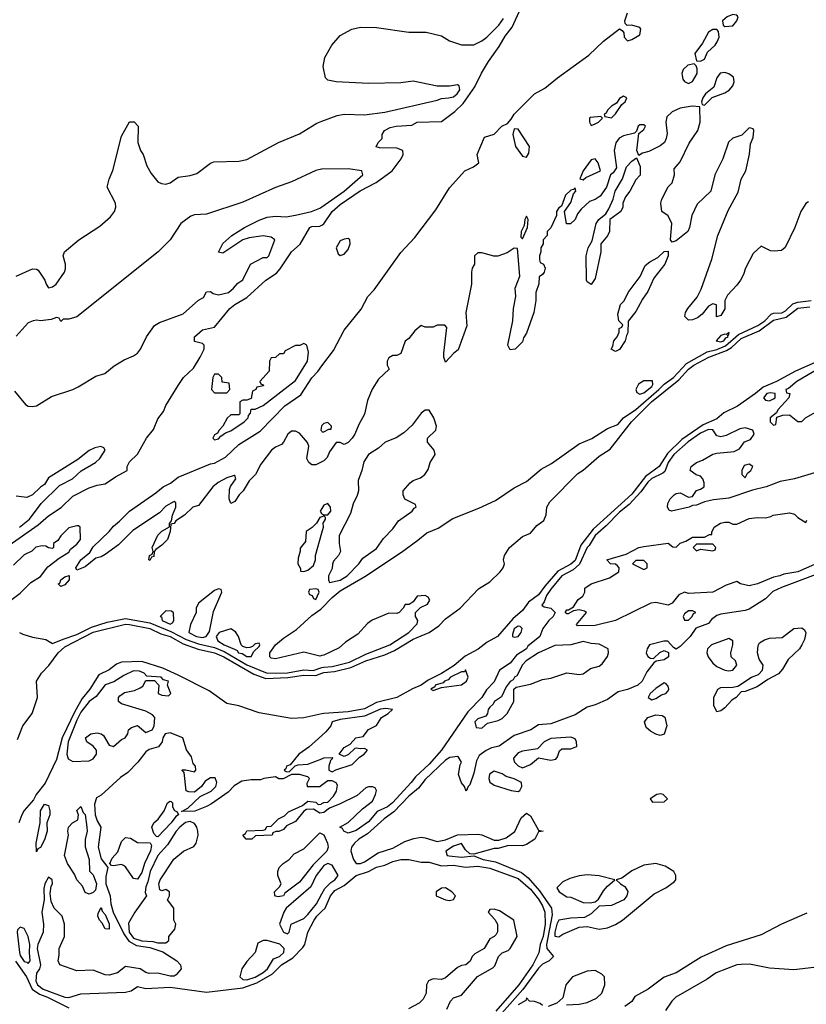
# Model space of a CAD drawing. Header units: inches. Extents: x 2348352 to 2479776, y 460422 to 613655.
# Tile 343 of 590: x 2398507 to 2402392, y 541715 to 546576. Entities that reach past the tile are written whole.
import ezdxf

# ---------------------------------------------------------------- set-up
doc = ezdxf.new("R2010")
doc.units = ezdxf.units.IN
doc.header["$MEASUREMENT"] = 0
doc.layers.add('C3594', color=7, linetype='Continuous')
doc.layers.add('C4504', color=7, linetype='Continuous')

msp = doc.modelspace()

# ---------------------------------------------------------------- linework, layer by layer
at = {"layer": 'C3594', "color": 4}
for points, elevation in [([(2398490, 545310.6), (2398570, 545346), (2398590, 545344.7), (2398598.8, 545338.8), (2398632, 545290), (2398638, 545270), (2398650, 545252), (2398670, 545258), (2398688, 545270), (2398728.7, 545330), (2398733.6, 545346.4), (2398734, 545370), (2398722, 545410), (2398729, 545430), (2398799.3, 545490), (2398903.8, 545556.2), (2398956.6, 545603.4), (2398976, 545630), (2398982.7, 545650), (2398981.2, 545670), (2398939, 545750), (2398949.1, 545789.1), (2398967.7, 545832.3), (2399010, 546002), (2399050, 546072), (2399072.7, 546072.7), (2399092, 546050), (2399091.3, 545970), (2399104.7, 545930), (2399118, 545910), (2399135.3, 545855.3), (2399156.8, 545816.8), (2399190, 545776), (2399207.9, 545767.9), (2399230, 545764.9), (2399250, 545770.7), (2399290, 545798), (2399350, 545806.7), (2399382.3, 545817.7), (2399450, 545867.7), (2399466.2, 545873.8), (2399590, 545877.1), (2399630, 545886), (2399785.2, 545970), (2399890, 546013.4), (2399974.5, 546065.5), (2400000, 546075.2)], 36), ([(2400000, 545837.5), (2399997.5, 545837.5), (2399970, 545832), (2399850, 545775.6), (2399770, 545747.3), (2399610, 545674.7), (2399430, 545616), (2399370, 545612.3), (2399353.2, 545606.8), (2399302.8, 545570), (2399250, 545488.7), (2399191, 545430), (2398790, 545109), (2398750, 545098), (2398722, 545098), (2398710, 545086), (2398702, 545102), (2398690, 545106), (2398663.6, 545096.4), (2398610.8, 545089.2), (2398592.7, 545092.7), (2398574, 545090), (2398550, 545079), (2398490, 545014)], 36), ([(2398481.5, 544741.5), (2398536.5, 544676.5), (2398550, 544667.7), (2398570, 544666), (2398590, 544670.4), (2398664.8, 544715.2), (2398769.2, 544750), (2398796.6, 544763.4), (2398884.2, 544815.8), (2398928.7, 544830), (2398973.6, 544866.4), (2399023.6, 544896.4), (2399070, 544917.3), (2399089, 544930), (2399104, 544950), (2399134, 545010), (2399173.6, 545066.4), (2399198, 545082), (2399315.5, 545124.5), (2399390, 545191.3), (2399414.6, 545205.4), (2399430, 545232), (2399450, 545234), (2399463.6, 545223.6), (2399490, 545218), (2399539, 545230), (2399564, 545250), (2399585.2, 545274.8), (2399610, 545292), (2399648, 545370), (2399710, 545402), (2399730, 545402), (2399738, 545410), (2399768, 545490), (2399750, 545502), (2399710, 545509), (2399640.7, 545499.3), (2399610, 545489), (2399510, 545424), (2399490, 545428), (2399510, 545471.3), (2399555.3, 545510), (2399618, 545550), (2399690, 545586.8), (2399730, 545600.7), (2399770, 545606.8), (2399823.5, 545603.5), (2399870, 545610.6), (2399948.7, 545630), (2399990, 545646), (2400000, 545653)], 36), ([(2398294.5, 543870), (2398598.2, 544081.8), (2398650, 544126), (2398712.5, 544167.5), (2398770, 544223.8), (2398850, 544264), (2398890, 544278.8), (2398930, 544284.7), (2398980.2, 544319.8), (2399038, 544350), (2399038, 544370), (2399050, 544394), (2399088.9, 544431.1), (2399134, 544510), (2399167.6, 544552.4), (2399190, 544604.7), (2399217.5, 544642.5), (2399230, 544671.3), (2399289.3, 544770), (2399317.2, 544810), (2399365.1, 544854.9), (2399399, 544910), (2399418, 544950), (2399418, 544970), (2399410, 544978), (2399370, 544988), (2399370, 545011), (2399410, 545044.7), (2399470, 545058), (2399546, 545150), (2399570, 545170.4), (2399630, 545204.9), (2399722.9, 545290), (2399775.3, 545324.7), (2399794.5, 545345.5), (2399849.6, 545430), (2399892.3, 545467.7), (2399941.2, 545550), (2399950, 545555.5), (2399990, 545557.1), (2400000, 545562.6)], 32), ([(2400000, 544393), (2399970, 544378), (2399950, 544379), (2399935.3, 544390), (2399925.2, 544410), (2399935.3, 544470), (2399929.2, 544489.2), (2399890, 544535.3), (2399870, 544544), (2399850, 544544), (2399831.3, 544530), (2399811, 544490), (2399800.7, 544479.3), (2399770, 544465.2), (2399751, 544450), (2399698, 544382), (2399671.3, 544330), (2399641.4, 544298.6), (2399610.6, 544249.4), (2399591.3, 544230), (2399570, 544198), (2399550, 544188), (2399542, 544210), (2399544, 544256), (2399549, 544271), (2399575.3, 544310), (2399570, 544326), (2399566, 544326), (2399530, 544314), (2399488.1, 544291.9), (2399461, 544270), (2399390, 544178), (2399362, 544170), (2399322, 544130), (2399278, 544102), (2399270, 544088), (2399254, 544086), (2399251.3, 544050), (2399238, 544010), (2399210, 543982), (2399179.6, 543960.4), (2399172, 543950), (2399170, 543926), (2399158, 543922), (2399150, 543906), (2399146, 543910), (2399148, 543930), (2399162, 543938), (2399166, 543950), (2399162, 543970), (2399189.5, 544030.5), (2399210, 544051.3), (2399248, 544072), (2399248, 544088), (2399258, 544102), (2399262, 544130), (2399279, 544170), (2399278, 544190), (2399270, 544198), (2399230, 544174), (2399198, 544142), (2399066.4, 544053.6), (2398996.1, 543983.9), (2398930, 543936), (2398910, 543924.5), (2398883, 543917), (2398830, 543874), (2398790, 543858), (2398784, 543870), (2398809.4, 543910), (2398854.2, 543945.8), (2398870, 543973), (2398949.3, 544050), (2398970, 544076), (2399000.1, 544099.9), (2399049.3, 544150), (2399180.5, 544239.5), (2399215.3, 544270), (2399252.5, 544287.5), (2399290, 544317.3), (2399450, 544382.8), (2399470, 544386.8), (2399524.2, 544415.8), (2399590, 544479.1), (2399695.6, 544544.4), (2399817, 544670), (2399896.2, 544723.8), (2399950, 544807.3), (2399980.1, 544839.9), (2400000, 544866.4)], 28), ([(2400000, 544572), (2399998, 544570), (2399994, 544550), (2400000, 544544)], 28), ([(2398506, 544070), (2398555.1, 544110), (2398613.3, 544186.7), (2398704.1, 544275.9), (2398768, 544310), (2398811.7, 544348.3), (2398881.2, 544390), (2398902.7, 544410), (2398929, 544450), (2398923.1, 544463.1), (2398909, 544469), (2398878, 544462), (2398850, 544449.3), (2398794.6, 544405.4), (2398650, 544314), (2398630, 544282), (2398610, 544268.7), (2398570.5, 544229.5), (2398542.4, 544217.6), (2398490, 544223)], 36), ([(2400000, 544163.5), (2399991.3, 544150), (2399998, 544138), (2400000, 544136.9)], 32), ([(2400000, 544122), (2399990, 544118), (2399974, 544090), (2399951.3, 544068.7), (2399922, 544050), (2399919.6, 544000.4), (2399892.7, 543967.3), (2399892.7, 543952.7), (2399882, 543918), (2399881, 543890), (2399894, 543866), (2399894, 543854), (2399910, 543852), (2399930, 543858), (2399958, 543882), (2399968.7, 543910), (2399968, 543930), (2400000, 544042)], 32), ([(2398398.3, 543661.7), (2398510, 543744), (2398562.7, 543797.3), (2398610, 543826.8), (2398646, 543874), (2398702.7, 543917.3), (2398750, 543946.8), (2398758, 543962), (2398790, 543986), (2398808, 544010), (2398806, 544070), (2398798, 544078), (2398790, 544078), (2398750, 544068), (2398710, 544028), (2398696, 544004), (2398674, 543990), (2398674, 543970), (2398670, 543966), (2398650, 543968), (2398636.4, 543976.4), (2398619, 543979), (2398587.9, 543972.1), (2398567.3, 543952.7), (2398530, 543934), (2398476.8, 543883.2)], 32), ([(2400000, 543436.7), (2399990, 543434.3), (2399910, 543453.6), (2399770, 543420.3), (2399750, 543424), (2399742.4, 543430), (2399743.1, 543450), (2399771.5, 543490), (2399810, 543523.1), (2399874.3, 543565.7), (2399950, 543635.2), (2399995, 543665), (2400000, 543670.2)], 28), ([(2398506, 543550), (2398522.7, 543542.7), (2398570, 543527.6), (2398636, 543516), (2398670, 543496), (2398721.9, 543518.1), (2398790, 543539.8), (2398862.5, 543577.5), (2398939, 543601), (2399030, 543619.8), (2399150, 543598), (2399254.7, 543554.7), (2399330, 543515.5), (2399390, 543493.8), (2399470, 543477.2), (2399516.5, 543456.5), (2399630, 543390.9), (2399729.1, 543349.1), (2399830, 543351.9), (2399910, 543366.6), (2399956.6, 543363.4), (2400000, 543377)], 28), ([(2398497.1, 543022.9), (2398522.3, 543090), (2398568.4, 543150), (2398594.8, 543230), (2398589.8, 543310.2), (2398614.7, 543350), (2398651.8, 543388.2), (2398696.9, 543450), (2398730, 543480.2), (2398870, 543552.2), (2399030, 543591.6), (2399049.8, 543590.2), (2399150, 543570.1), (2399204.5, 543544.5), (2399250, 543530.1), (2399314, 543494), (2399388.5, 543468.5), (2399470, 543450.8), (2399514.9, 543430), (2399664.3, 543344.3), (2399723.8, 543323.8), (2399831.6, 543328.4), (2399910, 543340.6), (2399970, 543338.6), (2400000, 543349.3)], 24), ([(2400000, 543148.9), (2399910, 543129.7), (2399850, 543125.1), (2399690, 543154.2), (2399590, 543188.4), (2399530, 543200.5), (2399442.7, 543262.7), (2399290, 543340.4), (2399213.8, 543373.8), (2399110, 543406.6), (2399010, 543404.4), (2398986.1, 543393.9), (2398950, 543365.4), (2398898.9, 543341.1), (2398854.6, 543270), (2398815.6, 543224.4), (2398779.2, 543160.8), (2398717.8, 543030), (2398690, 542922.7), (2398632.7, 542807.3), (2398589.1, 542750.9), (2398576.2, 542723.8), (2398528.9, 542671.1), (2398518.4, 542650), (2398502.4, 542610)], 24), ([(2400000, 542796), (2399990, 542788.7), (2399928.4, 542788.4), (2399927.3, 542807.3), (2399938, 542830), (2399930, 542838), (2399888.9, 542848.9), (2399850, 542848.7), (2399808.4, 542828.4), (2399787.3, 542827.3), (2399770, 542838), (2399714, 542830), (2399696.8, 542823.2), (2399650, 542822.9), (2399604.4, 542815.6), (2399566.4, 542793.6), (2399537.6, 542762.4), (2399455.3, 542704.7), (2399430, 542692), (2399372, 542668), (2399307.3, 542667.3), (2399337.2, 542682.8), (2399398.6, 542741.4), (2399453, 542767), (2399476, 542790), (2399481.2, 542810), (2399472.5, 542832.5), (2399450, 542832.3), (2399423.1, 542816.9), (2399406, 542790), (2399370, 542762), (2399343.1, 542763.1), (2399329, 542769), (2399319, 542859), (2399308.4, 542871.6), (2399328, 542872), (2399370, 542862.8), (2399377.2, 542870), (2399375.3, 542890), (2399364.1, 542904.1), (2399356.6, 542936.6), (2399331.9, 542971.9), (2399312.7, 543030), (2399250, 543055.1), (2399226, 543050), (2399214.8, 543030), (2399210.7, 543010), (2399193.8, 542986.2), (2399147.7, 542972.3), (2399130, 542961.6), (2399090.2, 542909.8), (2399041.2, 542858.8), (2399006, 542834), (2398910, 542747), (2398886.2, 542733.8), (2398877.7, 542702.3), (2398880.7, 542650), (2398890, 542620.5), (2398908.7, 542588.7), (2398895, 542490), (2398910, 542433.4), (2398942.8, 542390), (2398933.5, 542346.5), (2398933.2, 542310), (2398954.7, 542250), (2398957.8, 542210), (2398969.5, 542169.5), (2399022, 542062), (2399046.6, 542026.6), (2399084.6, 542004.6), (2399150, 541995), (2399213.7, 541973.7), (2399283.1, 541930), (2399301.6, 541910), (2399305.5, 541890), (2399279.9, 541860.1), (2399270, 541854), (2399250, 541853.3), (2399190, 541868.2), (2399147, 541867), (2399130, 541872), (2399102, 541890), (2399030, 541902), (2398990, 541869.2), (2398950, 541858), (2398930, 541859.5), (2398870, 541883.6), (2398790, 541879.6), (2398706, 541910), (2398698, 541930), (2398703.1, 541956.9), (2398702, 541990), (2398728.7, 542050), (2398728.9, 542111.1), (2398717.2, 542150), (2398678, 542190), (2398662.7, 542222.7), (2398658, 542262), (2398662.5, 542297.5), (2398669, 542310), (2398668, 542330), (2398650, 542342), (2398631, 542310), (2398626.9, 542286.9), (2398628.7, 542230), (2398617, 542170), (2398624.9, 542110), (2398623, 542070), (2398596.3, 542010), (2398594, 541990), (2398611, 541910), (2398604.7, 541890), (2398590, 541868.7), (2398586.4, 541830), (2398594.9, 541810), (2398623.1, 541790), (2398730, 541750.2), (2398750, 541747.7), (2398810, 541765.7), (2399030, 541774), (2399058.2, 541781.8), (2399090, 541802.8), (2399130, 541793), (2399250, 541799.5), (2399430, 541774.6), (2399610, 541796.5), (2399679, 541821), (2399755.5, 541864.5), (2399800.5, 541910), (2399856.1, 541943.9), (2399905.5, 541994.5), (2399916.4, 542010), (2399931, 542070), (2399962, 542130), (2399975.4, 542150), (2400000, 542173.7)], 28), ([(2400000, 543042.3), (2399935.3, 542984.7), (2399885.5, 542950), (2399842.8, 542897.2), (2399824.7, 542890), (2399822, 542878), (2399814, 542870), (2399823.6, 542863.6), (2399838, 542862), (2399868.4, 542891.6), (2399883.2, 542896.8), (2399930, 542901), (2400000, 542927.5)], 28), ([(2400000, 542660), (2399990, 542658), (2399958, 542678), (2399923.6, 542676.4), (2399910, 542668), (2399870, 542618), (2399824.7, 542595.3), (2399810, 542578), (2399788, 542568), (2399772, 542568), (2399758, 542562), (2399754, 542550), (2399672.7, 542547.3), (2399654, 542530), (2399626, 542530), (2399609, 542550), (2399622, 542558), (2399630, 542571), (2399710, 542574), (2399722, 542578), (2399727.3, 542592.7), (2399750, 542594), (2399786, 542630), (2399815.3, 542644.7), (2399834.6, 542665.4), (2399904, 542696), (2399930, 542718), (2399970, 542712), (2399982, 542702), (2399996.4, 542703.6), (2400000, 542705.8)], 28), ([(2400000, 542445.8), (2399956.5, 542403.5), (2399890, 542318), (2399817.3, 542262.7), (2399810, 542249.4), (2399784.7, 542244.7), (2399770, 542248), (2399767.3, 542252.7), (2399766, 542270), (2399790, 542294), (2399798, 542310), (2399782, 542350), (2399782, 542370), (2399788.7, 542390), (2399808, 542410), (2399838, 542430), (2399863.2, 542456.8), (2399910, 542482), (2399990, 542562), (2400000, 542557)], 28), ([(2400000, 542386.7), (2399971.8, 542350), (2399946.1, 542293.9), (2399824.2, 542190), (2399812.2, 542170), (2399790.8, 542110), (2399810, 542071.3), (2399830, 542062), (2399838, 542070), (2399849, 542110), (2399910, 542138), (2399930, 542158), (2399974, 542210), (2400000, 542259.8)], 32), ([(2398487, 541927), (2398541.3, 541850), (2398569.3, 541789.3), (2398604.6, 541764.6), (2398644.9, 541750), (2398750, 541697.4)], 24)]:
    msp.add_lwpolyline(points, dxfattribs=dict(at, elevation=elevation))
for points, elevation in [([(2399910, 544978), (2399891.6, 544968.4), (2399870, 544968), (2399818, 544942), (2399810, 544926), (2399790, 544926), (2399771.6, 544908.4), (2399750, 544906), (2399742, 544890), (2399739.6, 544840.4), (2399694, 544790), (2399698, 544778), (2399710, 544774), (2399710.9, 544769.1), (2399678, 544762), (2399674, 544750), (2399658, 544742), (2399650, 544706), (2399630, 544698), (2399610, 544698), (2399594, 544690), (2399594, 544630), (2399590, 544626), (2399550, 544626), (2399531.6, 544608.4), (2399511.1, 544568.9), (2399492, 544550), (2399484.7, 544535.3), (2399470, 544526), (2399462, 544510), (2399470, 544502), (2399490, 544506), (2399500.2, 544519.8), (2399524, 544536), (2399550, 544546.8), (2399615.3, 544590), (2399635.3, 544610), (2399638, 544622), (2399647.3, 544632.7), (2399650, 544654), (2399670, 544654), (2399710, 544671.3), (2399870, 544794.8), (2399929.2, 544890), (2399934, 544934), (2399926, 544970)], 32), ([(2399490, 544826), (2399470, 544826), (2399462, 544810), (2399454, 544750), (2399470, 544734), (2399530, 544734), (2399546, 544750), (2399542, 544782), (2399507.3, 544787.3), (2399506, 544810)], 32), ([(2398710, 543778), (2398698, 543790), (2398705.2, 543794.8), (2398710, 543811), (2398730, 543824.7), (2398751.3, 543831.3), (2398751, 543810), (2398730, 543785.2)], 28), ([(2399490, 543766), (2399470, 543758), (2399390, 543695.3), (2399378.8, 543670), (2399378.8, 543650), (2399350.8, 543590), (2399342.8, 543550), (2399381, 543530), (2399410, 543525.3), (2399428.7, 543530), (2399444.7, 543555.3), (2399465.1, 543654.9), (2399506, 543750), (2399502, 543762)], 32), ([(2399970, 543766), (2399938, 543762), (2399934, 543750), (2399938, 543738), (2399952.7, 543732.7), (2399958, 543718), (2399970, 543714), (2399986, 543750), (2399982, 543762)], 32), ([(2399230, 543658), (2399202, 543630), (2399207.1, 543627.1), (2399211.3, 543610), (2399250, 543591.3), (2399262, 543598), (2399268.7, 543610), (2399267.3, 543647.3), (2399256.4, 543656.4)], 32), ([(2399550, 543568.7), (2399492, 543550), (2399482, 543538), (2399478, 543530), (2399486.8, 543510), (2399517.3, 543490), (2399568.1, 543468.1), (2399581.1, 543461.1), (2399588.2, 543450), (2399606.1, 543446.1), (2399630, 543431.3), (2399650, 543432), (2399663.1, 543456.9), (2399690, 543482), (2399694, 543490), (2399690, 543498), (2399670, 543495.3), (2399658, 543482), (2399643.6, 543476.4), (2399630, 543475.3), (2399610, 543482), (2399602, 543490), (2399588.7, 543530), (2399573.6, 543553.6)], 32), ([(2399070, 543361.6), (2399021.4, 543338.6), (2398972.3, 543307.7), (2398930, 543291.8), (2398885.2, 543234.8), (2398850, 543209.8), (2398810, 543157.7), (2398790, 543116.9), (2398747.3, 543010), (2398740.2, 542950), (2398746.4, 542926.4), (2398770, 542912.7), (2398850, 542916.9), (2398870, 542926), (2398886, 542950), (2398887, 542970), (2398870, 542989.4), (2398839, 543010), (2398833.2, 543030), (2398859, 543050), (2398890, 543055.8), (2398910.5, 543050.5), (2398921.1, 543041.1), (2398950, 542994.8), (2398970, 542987.3), (2399010, 543022), (2399028.7, 543030), (2399042, 543050), (2399044, 543070), (2399059.3, 543080.7), (2399090, 543091), (2399130, 543057.3), (2399161.2, 543070), (2399171.8, 543088.2), (2399175.3, 543130), (2399163.2, 543143.2), (2399130, 543162), (2399010, 543198), (2398996, 543210), (2398996, 543230), (2399002.4, 543237.6), (2399025.8, 543254.2), (2399075.1, 543264.9), (2399103.1, 543276.9), (2399115.3, 543284.7), (2399130, 543314), (2399172.7, 543312.7), (2399194, 543290), (2399191.3, 543250), (2399210, 543240.7), (2399242, 543238), (2399254, 543250), (2399238, 543290), (2399242, 543310), (2399217.2, 543317.2), (2399206, 543330), (2399135.3, 543335.3), (2399122, 543350), (2399099.3, 543359.3)], 28), ([(2398590, 542468), (2398589.6, 542509.6), (2398608, 542610), (2398609.6, 542670.4), (2398630, 542702.8), (2398650, 542696), (2398657.1, 542670), (2398656.4, 542650), (2398642, 542610), (2398643, 542570), (2398630, 542526), (2398610, 542489), (2398596.9, 542483.1)], 24), ([(2398850, 542258), (2398830, 542266), (2398818, 542298), (2398789.4, 542329.4), (2398778, 542358), (2398744, 542410), (2398729.3, 542450), (2398748.7, 542550), (2398745.2, 542570), (2398749.3, 542590), (2398768, 542610), (2398795.3, 542624.7), (2398798, 542650), (2398788.9, 542671.1), (2398810, 542692), (2398821, 542661), (2398830, 542652), (2398838.8, 542590), (2398841, 542570), (2398831.6, 542528.4), (2398831.6, 542491.6), (2398850.9, 542429.1), (2398852.7, 542372.7), (2398870, 542354), (2398886, 542310), (2398882, 542278), (2398870, 542266)], 24), ([(2399190, 542542), (2399183.1, 542543.1), (2399170, 542558), (2399159.3, 542590), (2399169.2, 542610), (2399191.2, 542628.8), (2399221.2, 542670), (2399238, 542710), (2399250, 542718), (2399256, 542716), (2399262, 542710), (2399262, 542690), (2399271.3, 542671.3), (2399284.7, 542664.7), (2399292, 542650), (2399278.5, 542641.5), (2399255.8, 542610)], 28), ([(2399350, 542616.5), (2399327, 542613), (2399298.3, 542590), (2399280.3, 542570), (2399238.2, 542501.8), (2399189.1, 542450), (2399152, 542370), (2399140.3, 542319.7), (2399130, 542295.3), (2399127.3, 542267.3), (2399134, 542250), (2399076.3, 542170), (2399044.2, 542115.8), (2399047.9, 542070), (2399070, 542041.5), (2399110, 542028), (2399164.7, 542024.7), (2399190, 542018), (2399230, 542018.8), (2399244, 542030), (2399244, 542050), (2399273.6, 542086.4), (2399279, 542110), (2399268.7, 542130), (2399268.7, 542190), (2399238, 542230), (2399248, 542250), (2399248, 542270), (2399230, 542282), (2399210, 542275.3), (2399200.2, 542280.2), (2399194, 542310), (2399200.9, 542330), (2399268.3, 542431.7), (2399317.2, 542470), (2399366.7, 542493.3), (2399379.5, 542510), (2399389.6, 542550), (2399388, 542570), (2399382, 542590), (2399370, 542607.3)], 32), ([(2399090, 542332.3), (2399070, 542336), (2399030, 542392.7), (2399019.7, 542399.7), (2399010, 542404.5), (2398970, 542398), (2398960.7, 542400.7), (2398953.2, 542410), (2398964.2, 542435.8), (2398992.3, 542467.7), (2399010, 542519.1), (2399030, 542537.6), (2399054.7, 542534.7), (2399090, 542513), (2399151.3, 542511.3), (2399159.1, 542499.1), (2399152.8, 542472.8), (2399123.1, 542410), (2399110, 542366)], 28), ([(2398950, 542086), (2398930, 542088), (2398915.5, 542115.5), (2398901.2, 542130), (2398894, 542150), (2398894.6, 542165.4), (2398910, 542192), (2398915.2, 542175.2), (2398930, 542158.8), (2398950, 542112)], 24), ([(2398510, 542095.3), (2398496.9, 542083.1), (2398494.8, 542070), (2398506.2, 541970), (2398510, 541954.8), (2398530, 541926.7), (2398543.4, 541923.4), (2398550, 541916), (2398559.3, 541930), (2398555.1, 541970), (2398557.2, 542010), (2398549.2, 542050), (2398530, 542088.7)], 28), ([(2399730, 542029.5), (2399710, 542029.5), (2399683.8, 542016.2), (2399670.6, 541970), (2399630, 541926.6), (2399604.4, 541890), (2399594.9, 541850), (2399610, 541837.6), (2399630, 541836.1), (2399670, 541848.6), (2399710, 541871.4), (2399732.1, 541890), (2399761.1, 541938.9), (2399790, 541950.6), (2399812, 541970), (2399813.2, 541990), (2399792.3, 542012.3)], 32)]:
    msp.add_lwpolyline(points, close=True, dxfattribs=dict(at, elevation=elevation))
at = {"layer": 'C4504', "color": 4}
for points, elevation in [([(2400000, 545562.6), (2400010, 545568), (2400051.5, 545630), (2400090, 545664.6), (2400188.3, 545731.7), (2400268.1, 545771.9), (2400346.3, 545830), (2400392, 545890), (2400400.9, 545910), (2400399, 545930), (2400370, 545942.7), (2400284, 545944), (2400268.7, 545948.7), (2400278, 545970), (2400298, 545990), (2400298, 546010), (2400308.7, 546030), (2400336.5, 546043.5), (2400366, 546050), (2400444, 546056), (2400470, 546070.6), (2400590, 546074), (2400656.5, 546123.5), (2400697.1, 546162.9), (2400754.7, 546245.3), (2400787.8, 546312.2), (2400823.5, 546370), (2400875.8, 546444.2), (2400904.6, 546495.4), (2400939.9, 546540.1), (2401016.9, 546710)], 32), ([(2400000, 544866.4), (2400057.4, 544942.6), (2400110, 545044), (2400193.6, 545146.4), (2400227.3, 545210), (2400258.2, 545241.8), (2400390, 545426.8), (2400458.3, 545501.7), (2400562, 545638), (2400630, 545746), (2400705.2, 545830), (2400749.4, 545850.6), (2400775.3, 545870), (2400766.6, 545910), (2400803.7, 545996.3), (2400850, 546011), (2400889.3, 546050), (2400917, 546063), (2400935.5, 546084.5), (2400950, 546110.7), (2401050, 546210.6), (2401101.5, 546238.5), (2401164, 546290), (2401319.1, 546400.9), (2401390, 546470.7), (2401470, 546531.3), (2401483.6, 546523.6), (2401491.1, 546511.1), (2401492, 546490), (2401510, 546472), (2401530, 546478), (2401570, 546502), (2401575.3, 546530), (2401570, 546538), (2401530, 546548.7), (2401508.4, 546548.4), (2401498, 546558), (2401495.3, 546570), (2401509.3, 546610)], 28), ([(2400000, 546075.2), (2400076, 546104), (2400110, 546110.7), (2400210, 546107), (2400310, 546120.4), (2400570, 546178.8), (2400590, 546186.8), (2400626, 546190), (2400650, 546196), (2400668.7, 546210), (2400681.2, 546230), (2400678, 546250), (2400670, 546254), (2400630, 546248.7), (2400570, 546248.7), (2400450, 546272.7), (2400390, 546265.2), (2400230, 546260.9), (2400070, 546269.2), (2400030, 546278), (2400018, 546290), (2400005.6, 546345.6), (2400014, 546390), (2400049, 546450), (2400090, 546498), (2400148, 546530), (2400190, 546538.8), (2400270, 546537.3), (2400430, 546514), (2400514.8, 546514.8), (2400590, 546496), (2400630, 546471.3), (2400690, 546452), (2400750, 546452), (2400790, 546471.3), (2400815.3, 546490), (2400873.2, 546550), (2400897, 546583)], 36), ([(2402402.8, 545677.2), (2402390, 545669), (2402364.9, 545630), (2402335.5, 545550), (2402288.1, 545451.9), (2402270, 545437.2), (2402233.6, 545433.6), (2402215.3, 545435.3), (2402170, 545458), (2402130, 545422), (2402091.3, 545350), (2402082, 545318), (2402067.3, 545290), (2402050, 545265.2), (2402003.8, 545216.2), (2401990.7, 545190), (2401990, 545148), (2401970, 545115.3), (2401949, 545109), (2401948, 545168), (2401930, 545174), (2401910, 545162), (2401877.6, 545122.4), (2401855.3, 545104.7), (2401830, 545094), (2401810, 545092.3), (2401792.3, 545110), (2401796.2, 545130), (2401807.3, 545150), (2401853.4, 545206.6), (2401873.5, 545246.5), (2401925.3, 545394.7), (2401954.7, 545510), (2402006.6, 545633.4), (2402055.8, 545724.2), (2402071.3, 545788.7), (2402093.3, 545830), (2402111.8, 545911.8), (2402116.5, 545963.5), (2402130, 545994), (2402132.7, 546030), (2402130, 546038), (2402110, 546042), (2402074.4, 546005.6), (2402030, 545992), (2402008.8, 545971.2), (2401980.4, 545890), (2401940.3, 545810), (2401921.6, 545730), (2401853.8, 545666.2), (2401827.7, 545610), (2401815.5, 545550), (2401806.8, 545530), (2401750, 545484), (2401730, 545478), (2401722, 545490), (2401729, 545570), (2401710, 545608.7), (2401678, 545630), (2401674, 545670), (2401679, 545690), (2401709.5, 545750.5), (2401729.1, 545770.9), (2401742, 545810), (2401740.4, 545839.6), (2401770, 545874), (2401813.2, 545966.8), (2401857.2, 546030), (2401868.7, 546070), (2401866, 546146), (2401828.7, 546148.7), (2401770, 546139), (2401730, 546122), (2401703.5, 546096.5), (2401698.8, 546070), (2401705.4, 546014.6), (2401701, 545990), (2401691.3, 545970), (2401670, 545954), (2401614.4, 545925.6), (2401582.8, 545917.2), (2401566, 545906), (2401555.3, 545930), (2401566, 546014), (2401590, 546034), (2401598, 546050), (2401590, 546058), (2401570, 546058), (2401562, 546050), (2401554, 546026), (2401543.6, 546016.4), (2401490, 546003.7), (2401468.3, 545991.7), (2401452.3, 545967.7), (2401443, 545930), (2401454.4, 545845.6), (2401439.1, 545820.9), (2401424.7, 545810), (2401406, 545750), (2401374.4, 545705.6), (2401350, 545688.7), (2401322, 545678), (2401279.8, 545640.2), (2401262, 545618), (2401250.5, 545589.5), (2401228, 545568), (2401208.7, 545568.7), (2401198, 545630), (2401230, 545674), (2401243.1, 545716.9), (2401254, 545730), (2401250, 545746), (2401242, 545738), (2401230, 545735.3), (2401202.8, 545710), (2401183.6, 545656.4), (2401170, 545648), (2401158, 545630), (2401158, 545610), (2401130.9, 545549.1), (2401112, 545530), (2401112, 545510), (2401092, 545490), (2401092, 545470), (2401082, 545450), (2401082, 545430), (2401074, 545410), (2401074, 545390), (2401078, 545378), (2401094, 545370), (2401102, 545350), (2401098, 545330), (2401090, 545318), (2401072.7, 545307.3), (2401071.3, 545271.3), (2401056, 545230), (2401056.3, 545190), (2401047.3, 545130), (2401010, 545028), (2400995.3, 545004.7), (2400990, 544986), (2400954, 544950), (2400930, 544946), (2400918, 544970), (2400942.7, 545090), (2400946.6, 545150), (2400957.2, 545210), (2400954, 545250), (2400978, 545310), (2400966, 545446), (2400950, 545448), (2400914.4, 545425.6), (2400868.9, 545408.9), (2400848.9, 545408.9), (2400790, 545426), (2400770, 545426), (2400754, 545410), (2400754, 545370), (2400742, 545350), (2400738, 545330), (2400738, 545270), (2400711.3, 545130), (2400715.3, 545064.7), (2400673.7, 544946.3), (2400650.9, 544929.1), (2400610, 544886), (2400602, 544910), (2400602, 544930), (2400616.4, 545056.4), (2400607.3, 545067.3), (2400570, 545068), (2400550, 545058), (2400510, 545058), (2400490, 545066), (2400459.6, 545040.4), (2400430, 545002), (2400411, 544989), (2400390, 544928), (2400370, 544918), (2400350, 544918), (2400330, 544906), (2400322, 544890), (2400322, 544870), (2400332, 544850), (2400278.8, 544801.2), (2400247.9, 544752.1), (2400224.5, 544695.5), (2400210, 544628), (2400182, 544578), (2400162, 544530), (2400150, 544509.3), (2400130, 544489.2), (2400110, 544479), (2400090, 544488), (2400070, 544488), (2400036.9, 544443.1), (2400025.4, 544414.6), (2400010, 544398), (2400000, 544393)], 28), ([(2400000, 545653), (2400109.4, 545730), (2400202, 545810), (2400198, 545830), (2400130, 545839.5), (2400000, 545837.5)], 36), ([(2400000, 543670.2), (2400050, 543723.1), (2400090, 543756.1), (2400212.3, 543827.7), (2400392.7, 543947.3), (2400474.3, 544005.7), (2400517.4, 544042.6), (2400574, 544066), (2400646.2, 544113.8), (2400775.4, 544164.6), (2400857.4, 544202.6), (2400950, 544264.6), (2401010, 544295.8), (2401083.6, 544356.4), (2401134.6, 544385.4), (2401270, 544482.4), (2401332.3, 544507.7), (2401410, 544557), (2401462, 544578), (2401489.8, 544610.2), (2401550, 544652.3), (2401664.8, 544750), (2401690, 544777.5), (2401737.1, 544810), (2401801.2, 544878.8), (2401903.5, 544936.5), (2401950, 544948.3), (2401993.8, 544966.2), (2402057.7, 545022.3), (2402153.7, 545066.3), (2402187, 545090), (2402218.3, 545121.7), (2402230, 545126.8), (2402270.9, 545129.1), (2402290, 545139.3), (2402326.5, 545173.5), (2402350, 545182), (2402417, 545190)], 28), ([(2400000, 543349.3), (2400010, 543352.8), (2400062.3, 543357.7), (2400143, 543377), (2400217, 543410), (2400310, 543439.7), (2400358.4, 543461.6), (2400450, 543517.3), (2400529, 543551), (2400577.3, 543582.7), (2400610, 543618.4), (2400682.7, 543670), (2400773.8, 543766.2), (2400830, 543800.7), (2400881.2, 543850), (2400896, 543870), (2400901.2, 543890), (2400897.2, 543910), (2400902, 543930), (2400926, 543970), (2400990, 544024.9), (2401030, 544041), (2401060.9, 544079.1), (2401096.6, 544103.4), (2401108.3, 544131.7), (2401111.3, 544170), (2401124.9, 544195.1), (2401264.5, 544335.5), (2401290, 544351.8), (2401370, 544421.7), (2401424.1, 544455.9), (2401528.5, 544590), (2401627, 544690), (2401762.5, 544797.5), (2401809.9, 544850.1), (2401837.4, 544870), (2401911.6, 544910), (2401997.5, 544942.5), (2402022.2, 544957.8), (2402070, 545002), (2402159.8, 545040.2), (2402230, 545092), (2402292.7, 545107.3), (2402350, 545151.7), (2402410, 545158)], 24), ([(2402436.1, 544883.9), (2402338.7, 544841.3), (2402244.9, 544790), (2402178.7, 544761.3), (2402141.3, 544730), (2402051.7, 544668.3), (2401985.1, 544634.9), (2401950, 544606), (2401883.5, 544576.5), (2401777.2, 544502.8), (2401706, 544434), (2401665.7, 544370), (2401598.6, 544321.4), (2401530, 544233.5), (2401340, 544060), (2401279.1, 543980.9), (2401250, 543906.6), (2401230, 543888.2), (2401166, 543854), (2401100.4, 543779.6), (2401070, 543735.8), (2401020.1, 543699.9), (2400990, 543658.9), (2400942.6, 543617.4), (2400866.4, 543530), (2400816.8, 543503.2), (2400771.5, 543468.5), (2400706.9, 543433.1), (2400652.6, 543387.4), (2400590, 543347.9), (2400525, 543315), (2400490.1, 543289.9), (2400446.9, 543273.1), (2400370.8, 543229.2), (2400270, 543204.6), (2400210, 543174.2), (2400130, 543159.4), (2400009.2, 543150.8), (2400000, 543148.9)], 24), ([(2402450, 544850.7), (2402345.5, 544790), (2402304.9, 544755.1), (2402292, 544750), (2402294, 544734), (2402310.8, 544730.8), (2402306, 544710), (2402252, 544650), (2402244.7, 544635.3), (2402214, 544610), (2402214, 544590), (2402230, 544574), (2402242, 544578), (2402246, 544614), (2402276.4, 544623.6), (2402310, 544624.7), (2402350, 544592), (2402370, 544592), (2402388, 544610), (2402453.2, 544646.8)], 28), ([(2400000, 544544), (2400002, 544542), (2400010, 544542), (2400034, 544554), (2400046, 544554), (2400048, 544570), (2400030, 544588), (2400010, 544582), (2400000, 544572)], 28), ([(2402450, 544344), (2402334, 544310), (2402263.5, 544296.5), (2402194, 544270), (2402126, 544254), (2402010, 544214), (2401933.7, 544206.3), (2401890, 544195.3), (2401850, 544179), (2401830, 544178), (2401814, 544170), (2401726, 544150), (2401715.3, 544155.3), (2401706, 544170), (2401708, 544188), (2401719.3, 544210), (2401739, 544230), (2401750, 544237.3), (2401770, 544240.7), (2401810, 544218), (2401830, 544222), (2401850, 544252), (2401870, 544258), (2401888, 544270), (2401888.7, 544290), (2401882, 544310), (2401870, 544322), (2401849.1, 544329.1), (2401818, 544350), (2401824, 544370), (2401849.6, 544390.4), (2401878.9, 544401.1), (2401930, 544430.5), (2401950, 544436.3), (2402036.4, 544443.6), (2402062, 544458), (2402087.3, 544492.7), (2402116.5, 544503.5), (2402135.3, 544530), (2402128.7, 544550), (2402090, 544561.6), (2402064.6, 544555.4), (2401996.7, 544523.3), (2401970, 544517), (2401950, 544520.9), (2401930.8, 544550.8), (2401910, 544553.6), (2401870, 544534.6), (2401808.7, 544491.3), (2401738.4, 544430), (2401709.4, 544390), (2401693.8, 544346.2), (2401683.2, 544336.8), (2401630, 544310.7), (2401610, 544293.3), (2401575, 544245), (2401516.8, 544183.2), (2401470, 544144.5), (2401403.5, 544076.5), (2401350.3, 544030), (2401320, 543980), (2401309.3, 543970), (2401272.5, 543887.5), (2401240.1, 543859.9), (2401184.9, 543830), (2401130, 543764.7), (2401110, 543734), (2401098, 543702), (2401085.4, 543685.4), (2401098, 543678), (2401130.5, 543670.5), (2401151.3, 543650), (2401142.8, 543630), (2401121, 543610), (2401091.3, 543570), (2401076, 543530), (2401016.7, 543483.3), (2401010, 543469.6), (2400960.7, 543439.3), (2400930, 543398.4), (2400876.3, 543363.7), (2400850, 543306.6), (2400813.1, 543266.9), (2400790, 543229.6), (2400721.4, 543158.6), (2400590.4, 542970), (2400530, 542899.7), (2400461.8, 542838.2), (2400441.6, 542810), (2400348.2, 542710), (2400324, 542690), (2400273.3, 542666.7), (2400230, 542616.2), (2400170, 542572.3), (2400130, 542559.3), (2400108.7, 542570), (2400102, 542582), (2400088, 542590), (2400130, 542612), (2400200.7, 542679.3), (2400250, 542718), (2400265.2, 542750), (2400269, 542770), (2400263.1, 542783.1), (2400250, 542789), (2400230, 542789.2), (2400216.8, 542783.2), (2400173.7, 542746.3), (2400090, 542704), (2400036.9, 542683.1), (2400010, 542662), (2400000, 542660)], 28), ([(2400000, 544136.9), (2400010, 544131.3), (2400030, 544131.3), (2400044, 544150), (2400042, 544170), (2400030, 544188), (2400010, 544179), (2400000, 544163.5)], 32), ([(2402433.2, 543886.8), (2402351.3, 543850), (2402280.7, 543839.3), (2402262, 543830), (2402230, 543824), (2402152, 543790), (2402110, 543781.2), (2402068, 543790), (2402050, 543802), (2401996, 543784), (2401930, 543749.3), (2401810, 543743.7), (2401790, 543749.2), (2401762.8, 543737.2), (2401730, 543695.3), (2401710, 543685.2), (2401650, 543699.3), (2401624, 543696), (2401450, 543609.3), (2401350, 543585.1), (2401263.1, 543583.1), (2401258, 543590), (2401306, 543650), (2401296.4, 543656.4), (2401270, 543662), (2401242, 543658), (2401216.9, 543643.1), (2401210, 543642), (2401202, 543650), (2401210, 543662), (2401218, 543662), (2401243.1, 543676.9), (2401266.3, 543713.7), (2401288, 543730), (2401298, 543750), (2401298, 543770), (2401330, 543791.3), (2401420.2, 543819.8), (2401466, 543850), (2401468, 543870), (2401460.4, 543880.4), (2401450, 543888), (2401426, 543890), (2401408, 543910), (2401502, 543938), (2401566, 543970), (2401590, 543974.8), (2401710, 543991), (2401732.7, 543972.7), (2401750, 543972), (2401770, 543991.3), (2401798, 544002), (2401830, 544022), (2401890, 544022), (2401914, 544034), (2401926, 544034), (2401926, 544046), (2401938, 544070), (2401968, 544090), (2401990, 544096), (2402010, 544096), (2402030, 544084.7), (2402050, 544084.7), (2402110, 544113.4), (2402150, 544118.8), (2402190, 544116), (2402217.2, 544122.8), (2402229.4, 544130.6), (2402310, 544141), (2402334, 544134), (2402350, 544118), (2402390, 544094), (2402395.3, 544104.7)], 28), ([(2400000, 544042), (2400008, 544070), (2400006, 544090), (2400018, 544110), (2400018, 544118), (2400010, 544126), (2400000, 544122)], 32), ([(2402450, 543840.6), (2402270, 543773.3), (2402227.5, 543752.5), (2402190, 543716.2), (2402110, 543666), (2402090, 543659.3), (2401970, 543641.2), (2401950, 543634), (2401924.9, 543615.1), (2401910, 543595.3), (2401847.3, 543572.7), (2401818.8, 543530), (2401770, 543482), (2401750, 543468.7), (2401736.4, 543476.4), (2401708.4, 543508.4), (2401688.4, 543508.4), (2401618, 543490), (2401606, 543470), (2401601, 543450), (2401610, 543432), (2401623.6, 543423.6), (2401638, 543422), (2401668.9, 543451.1), (2401690, 543462), (2401712, 543452), (2401712, 543430), (2401690, 543415.3), (2401651.3, 543408.7), (2401639.6, 543400.4), (2401604, 543356), (2401582, 543310), (2401560.7, 543290), (2401510, 543269.6), (2401463.1, 543256.9), (2401410, 543219.5), (2401350, 543193.2), (2401310, 543182), (2401250, 543144.7), (2401130, 543099.5), (2401070, 543094), (2401032, 543070), (2400950, 543041.2), (2400876, 542990), (2400838.3, 542981.7), (2400811.8, 542968.2), (2400777.1, 542942.9), (2400763.1, 542916.9), (2400750, 542855.3), (2400730, 542798), (2400722, 542790), (2400712.7, 542767.3), (2400704, 542790), (2400690, 542808.7), (2400675.1, 542850), (2400682.7, 542897.3), (2400688.7, 542910), (2400675.3, 542935.3), (2400670, 542938), (2400632.5, 542932.5), (2400610, 542920.5), (2400510, 542824.7), (2400477.6, 542782.4), (2400430, 542742.3), (2400355, 542665), (2400307, 542630), (2400224.4, 542555.6), (2400183.1, 542530), (2400160.3, 542510), (2400146.4, 542490), (2400143.1, 542470), (2400155.8, 542430), (2400170, 542410.5), (2400190, 542410.4), (2400210, 542417.6), (2400277.1, 542462.9), (2400350, 542486), (2400410, 542518.4), (2400453.7, 542533.7), (2400490, 542539.1), (2400510, 542537.3), (2400570, 542518.8), (2400610, 542526), (2400670, 542551), (2400770, 542554), (2400790.6, 542550.6), (2400850, 542524.7), (2400874.6, 542525.4), (2400910, 542536), (2400952.3, 542567.7), (2400984.1, 542635.9), (2401010, 542658), (2401030, 542644.7), (2401070, 542574), (2401092, 542570), (2401070, 542566), (2401051.3, 542530), (2401010, 542504), (2400990, 542497.2), (2400922, 542498), (2400870, 542484), (2400850, 542484), (2400750, 542455.3), (2400730, 542458), (2400710, 542478), (2400690, 542508), (2400650, 542495.3), (2400611.3, 542470), (2400618, 542450), (2400627.7, 542447.7), (2400690, 542440.4), (2400750, 542448), (2400796, 542430), (2400857.6, 542417.6), (2400985.3, 542365.3), (2401019.1, 542339.1), (2401074.9, 542274.9), (2401134, 542190), (2401137, 542157), (2401109.4, 542009.4), (2401111.3, 541990), (2401143, 541950), (2401123, 541930), (2401090, 541912), (2401070, 541893.3), (2400992.6, 541787.4), (2400888.4, 541671.6)], 32), ([(2400000, 543377), (2400010, 543380.1), (2400050, 543382.6), (2400136.7, 543403.3), (2400216.7, 543443.3), (2400336.2, 543490), (2400429.3, 543550), (2400470, 543594), (2400474, 543610), (2400462, 543630), (2400462, 543650), (2400486.6, 543673.4), (2400521.2, 543690), (2400532.7, 543710), (2400524.8, 543724.8), (2400510, 543733.6), (2400470.6, 543729.4), (2400450, 543702), (2400431, 543689), (2400412, 543688), (2400402, 543670), (2400382, 543650), (2400370, 543644), (2400330, 543645.2), (2400247.8, 543612.2), (2400225.5, 543594.5), (2400177.6, 543542.4), (2400117, 543503), (2400085.5, 543474.5), (2400010, 543439.1), (2400000, 543436.7)], 28), ([(2400000, 542927.5), (2400010, 542931.3), (2400050, 542934), (2400054, 542930), (2400042, 542918), (2400034, 542890), (2400034, 542870), (2400050, 542862), (2400068, 542872), (2400150, 542898), (2400185.2, 542934.8), (2400208, 542950), (2400226, 542970), (2400210, 542978), (2400190, 542975.3), (2400170, 542979), (2400162, 542978), (2400131.1, 542948.9), (2400110, 542938), (2400086, 542950), (2400110, 542982), (2400140.4, 542999.6), (2400168, 543030), (2400203.1, 543036.9), (2400230, 543072), (2400270, 543092), (2400294, 543130), (2400328, 543150), (2400348, 543170), (2400315.1, 543175.1), (2400290, 543172), (2400210, 543136.8), (2400090, 543120.9), (2400050.8, 543110), (2400044.9, 543090), (2400019.9, 543060.1), (2400000, 543042.3)], 28), ([(2400000, 542705.8), (2400008.9, 542711.1), (2400030, 542712), (2400058, 542742), (2400072.9, 542767.1), (2400077.2, 542797.2), (2400070, 542808), (2400050, 542818), (2400030, 542818), (2400000, 542796)], 28), ([(2400000, 542557), (2400010, 542552), (2400027.3, 542510), (2400030.7, 542490), (2400024.9, 542470), (2400000, 542445.8)], 28), ([(2400000, 542173.7), (2400016.9, 542190), (2400043.1, 542250), (2400064, 542276), (2400110, 542301.3), (2400170, 542350.3), (2400230, 542370.3), (2400270, 542391.8), (2400310, 542401.3), (2400350, 542419.5), (2400390, 542430.3), (2400430, 542430.4), (2400490, 542417), (2400530, 542416.5), (2400590, 542399), (2400650, 542401.8), (2400710, 542391.1), (2400770, 542397.5), (2400830, 542386.7), (2400970, 542335.2), (2401030, 542283.1), (2401070, 542234), (2401090, 542201.6), (2401100.8, 542170), (2401102.6, 542110), (2401092.9, 542050), (2401078.2, 542010), (2401071.4, 541968.6), (2401041.5, 541910), (2400972.6, 541810), (2400859, 541681)], 28), ([(2400000, 542259.8), (2400013.8, 542286.2), (2400043.8, 542316.2), (2400064.5, 542330), (2400080.7, 542350), (2400050, 542402.4), (2400030, 542409.7), (2400010, 542399.8), (2400000, 542386.7)], 32), ([(2400617.2, 541690), (2400635.1, 541730), (2400650, 541747.3), (2400690, 541759.1), (2400768.3, 541851.7), (2400844.8, 541895.2), (2400854.8, 541905.2), (2400872, 541950), (2400890, 541968), (2400919.1, 541980.9), (2400929.2, 541990), (2400964, 542050), (2400948.7, 542130), (2400876.5, 542176.5), (2400850, 542184), (2400830, 542182), (2400821, 542170), (2400854, 542134), (2400867.7, 542110), (2400867.3, 542072.7), (2400859.9, 542060.1), (2400850, 542049), (2400830, 542038), (2400801, 541990), (2400755.5, 541964.5), (2400742.8, 541950), (2400732.7, 541927.3), (2400711, 541910), (2400690, 541906.6), (2400670, 541896), (2400610, 541846), (2400590, 541837.2), (2400550, 541841.2), (2400526, 541830), (2400517.3, 541810), (2400515.5, 541770), (2400500.6, 541739.4), (2400480.3, 541719.7), (2400427.3, 541692.7)], 28), ([(2402395.2, 542164.8), (2402270, 542109.6), (2402170, 542057.4), (2401997.3, 542002.7), (2401872.4, 541947.6), (2401750, 541869.2), (2401690, 541848.7), (2401610.8, 541790), (2401546.2, 541753.8), (2401530, 541729.2), (2401496.2, 541703.8)], 36), ([(2402570, 541913.2), (2402330, 541885.2), (2402210, 541893.2), (2402112.3, 541912.3), (2402070, 541911.8), (2402049, 541909), (2401946.7, 541870), (2401902, 541838), (2401748.5, 541750), (2401728.2, 541730), (2401696.4, 541683.6)], 44), ([(2401208.4, 541711.6), (2401270, 541714.8), (2401310, 541722.8), (2401355.5, 541744.5), (2401382, 541770), (2401398, 541810), (2401395.3, 541850), (2401383.1, 541863.1), (2401350, 541882), (2401310, 541879), (2401238, 541850), (2401204.7, 541810), (2401190, 541746), (2401159.8, 541720.2), (2401116.9, 541703.1)], 36), ([(2401090, 541708), (2401078, 541718), (2401050, 541728.7), (2401026, 541730), (2401010, 541746), (2401007.3, 541732.7), (2400970, 541711.6)], 36)]:
    msp.add_lwpolyline(points, dxfattribs=dict(at, elevation=elevation))
for points, elevation in [([(2402030, 546602), (2402002, 546590), (2401978, 546570), (2401982, 546550), (2401990, 546542), (2402030, 546546), (2402048.7, 546570), (2402055.3, 546590), (2402050, 546598)], 28), ([(2401930, 546528.7), (2401910, 546515.3), (2401879.8, 546460.2), (2401841, 546410), (2401850, 546374), (2401870, 546372), (2401890, 546382), (2401904.7, 546415.3), (2401942, 546450), (2401952.9, 546467.1), (2401961.2, 546490), (2401958, 546518), (2401950, 546528)], 28), ([(2401838, 546358), (2401807.5, 546352.5), (2401784.7, 546330), (2401778, 546310), (2401782, 546282), (2401791.1, 546271.1), (2401810, 546262), (2401830, 546271.3), (2401852.7, 546310), (2401854, 546334), (2401848.7, 546348.7)], 28), ([(2401990, 546315.3), (2401967.1, 546312.9), (2401951, 546290), (2401936, 546244), (2401894, 546210), (2401882, 546190), (2401874, 546170), (2401878, 546158), (2401890, 546154), (2401927.3, 546192.7), (2401990, 546214.8), (2402011.5, 546228.5), (2402029.3, 546250), (2402036, 546270), (2402032.3, 546292.3), (2402010, 546309.2)], 28), ([(2401490, 546198), (2401470, 546188), (2401455.3, 546164.7), (2401430, 546148.7), (2401411.3, 546130), (2401404.7, 546115.3), (2401394, 546110), (2401398, 546098), (2401430, 546092), (2401450, 546112), (2401482, 546158), (2401498, 546170), (2401506, 546190)], 28), ([(2401378, 546098), (2401326, 546094), (2401322, 546090), (2401322, 546070), (2401330, 546054), (2401350, 546062), (2401366, 546070), (2401386, 546090)], 28), ([(2400950, 546038), (2400942.8, 546010), (2400956, 545950), (2400990, 545902), (2401010, 545898), (2401022, 545918), (2401026, 545950), (2400970, 546035.3)], 28), ([(2401350, 545889), (2401330, 545884), (2401291, 545830), (2401274, 545790), (2401290, 545786), (2401302.7, 545797.3), (2401375.3, 545830), (2401365.2, 545870)], 28), ([(2401330, 545269.3), (2401310, 545282), (2401307.3, 545290), (2401305.2, 545410), (2401315.3, 545450), (2401335.3, 545484.7), (2401355.3, 545570), (2401368, 545590), (2401402, 545618), (2401417.2, 545642.8), (2401439, 545690), (2401448.7, 545730), (2401484, 545790), (2401504, 545850), (2401530, 545878), (2401554, 545894), (2401571.1, 545851.1), (2401571.1, 545808.9), (2401550, 545786), (2401521, 545730), (2401498.8, 545701.2), (2401486, 545670), (2401486, 545650), (2401476, 545630), (2401422, 545590), (2401420.7, 545530), (2401410, 545509), (2401378, 545470), (2401377.3, 545430), (2401350, 545298)], 28), ([(2401010, 545606), (2401002, 545590), (2400999.6, 545560.4), (2400984.7, 545530), (2400982, 545502), (2400990, 545494), (2401015.3, 545550), (2401018, 545590)], 28), ([(2400130, 545495.3), (2400110, 545493.2), (2400090, 545484), (2400071, 545450), (2400081, 545421), (2400090, 545412), (2400110, 545418), (2400130, 545442), (2400139, 545470), (2400138, 545490)], 32), ([(2401450, 544938), (2401428, 544950), (2401436.4, 544963.6), (2401442, 544990), (2401458, 545010), (2401467.3, 545032.7), (2401468.4, 545051.6), (2401482, 545058), (2401486, 545070), (2401466, 545090), (2401462, 545122), (2401475.3, 545170), (2401492.3, 545187.7), (2401513.2, 545230), (2401572, 545308), (2401597.2, 545362.8), (2401619, 545381), (2401658.6, 545401.4), (2401690, 545432), (2401710, 545434), (2401710.7, 545410), (2401693.4, 545370), (2401639.3, 545300.7), (2401610, 545234), (2401583.1, 545196.9), (2401550, 545135.3), (2401512.7, 545087.3), (2401511.3, 545030), (2401503.6, 545016.4), (2401498, 544990), (2401470, 544948)], 28), ([(2402011.6, 545031.6), (2401998, 545022), (2401990, 545023.7), (2401970, 545016.2), (2401947.3, 544990), (2401970, 544986.2), (2401985.2, 544990), (2401995.3, 545004.7), (2402006, 545010), (2402003.1, 545016.9), (2402010, 545022)], 32), ([(2401590, 544792.7), (2401563, 544777), (2401551, 544750), (2401556, 544736), (2401570, 544727.7), (2401590, 544734), (2401630, 544764.9), (2401635.1, 544775.1), (2401632.5, 544792.5)], 32), ([(2402214.6, 544734.6), (2402197.3, 544730), (2402181.3, 544710), (2402190, 544698), (2402210, 544694.4), (2402230, 544704), (2402239, 544710), (2402238, 544730)], 28), ([(2400510, 544648.7), (2400490, 544634), (2400446.4, 544573.6), (2400404, 544536), (2400367.5, 544512.5), (2400312, 544490), (2400279.8, 544460.2), (2400230.9, 544429.1), (2400207.1, 544392.9), (2400198, 544350), (2400179.6, 544300.4), (2400181, 544250), (2400173.7, 544226.3), (2400154.4, 544185.6), (2400142, 544138), (2400086, 544030), (2400084.7, 543990), (2400092, 543950), (2400082, 543930), (2400058, 543902), (2400051.6, 543888.4), (2400050, 543866), (2400032, 543830), (2400032, 543810), (2400038, 543798), (2400090, 543808.7), (2400124, 543830), (2400182, 543890), (2400202, 543918), (2400270, 543964.7), (2400304.7, 544015.3), (2400350, 544062), (2400378, 544102), (2400446, 544150), (2400455.3, 544164.7), (2400466, 544170), (2400462, 544182), (2400408.9, 544208.9), (2400402, 544230), (2400402, 544250), (2400435.3, 544290), (2400450, 544301), (2400486.3, 544313.7), (2400508.7, 544330), (2400524.7, 544355.3), (2400535.3, 544390), (2400559, 544430), (2400554, 544450), (2400522, 544490), (2400522, 544510), (2400562, 544550), (2400565.2, 544570), (2400552.7, 544610), (2400530, 544648)], 32), ([(2402110, 544382), (2402085.4, 544374.6), (2402074, 544350), (2402074, 544330), (2402090, 544314), (2402102, 544338), (2402118, 544350), (2402128, 544370)], 28), ([(2401930, 543986), (2401850, 543986), (2401834, 543970), (2401850, 543954), (2401870, 543962), (2401930, 543954), (2401942, 543958), (2401946, 543970)], 28), ([(2401590, 543906), (2401550, 543906), (2401534, 543890), (2401590, 543862), (2401606, 543870), (2401606, 543890)], 28), ([(2401830, 543658), (2401810, 543657.2), (2401790, 543642), (2401784.9, 543630), (2401790, 543612), (2401810, 543612), (2401828, 543630), (2401835.3, 543644.7), (2401846, 543650)], 32), ([(2400970, 543581.2), (2400950, 543568.7), (2400941.4, 543541.4), (2400942, 543530), (2400950, 543526.8), (2400970, 543531.3), (2400984, 543550), (2400988.7, 543570), (2400979.3, 543579.3)], 28), ([(2401950, 543158), (2401935.3, 543190), (2401935.3, 543230), (2401955.3, 543270), (2401970, 543278.8), (2402030, 543280.7), (2402054, 543286), (2402121.2, 543330), (2402156.6, 543343.4), (2402176.3, 543363.7), (2402179.5, 543390), (2402159.5, 543419.5), (2402151, 543450), (2402153.9, 543486.1), (2402161, 543499), (2402185.4, 543514.6), (2402210, 543522.6), (2402273.4, 543526.6), (2402330, 543570.4), (2402370, 543573.4), (2402384, 543564), (2402390.7, 543549.3), (2402383.5, 543516.5), (2402370.9, 543489.1), (2402358, 543470), (2402302.8, 543417.2), (2402274.8, 543370), (2402254.4, 543345.6), (2402202, 543318), (2402150, 543282.9), (2402090, 543259), (2402070, 543258), (2402046, 543230), (2402024.1, 543215.9), (2401990, 543179), (2401970, 543164)], 32), ([(2401290, 543506.6), (2401230, 543489.6), (2401150, 543486), (2401069.3, 543450.7), (2401008.4, 543410), (2400990, 543391.6), (2400963, 543337), (2400951.3, 543330), (2400944, 543316), (2400930, 543308.7), (2400910, 543282), (2400886.8, 543233.2), (2400852, 543210), (2400844.5, 543195.5), (2400830, 543182), (2400821, 543170), (2400818, 543150), (2400810, 543138), (2400770, 543124), (2400756, 543110), (2400762, 543082), (2400790, 543078), (2400818, 543102), (2400870, 543116), (2400890, 543126), (2400915.3, 543150), (2400948, 543210), (2400948.7, 543270), (2400960.2, 543279.8), (2401030, 543294.8), (2401090, 543319.1), (2401130, 543324.9), (2401210, 543351), (2401270, 543342.8), (2401290, 543346.8), (2401326.8, 543373.2), (2401370, 543384), (2401384.5, 543395.5), (2401410, 543432), (2401415.1, 543450), (2401413.2, 543470), (2401370, 543492.3), (2401330, 543496)], 32), ([(2402010, 543521.2), (2401924, 543490), (2401904.9, 543470), (2401900.5, 543450), (2401908, 543430), (2401930, 543398.8), (2401950, 543383), (2401990, 543364.9), (2402010, 543360.7), (2402030, 543364), (2402048.7, 543390), (2402042, 543410), (2402021.2, 543430), (2402019.3, 543450), (2402029.2, 543490), (2402028.7, 543510)], 36), ([(2400710, 543366), (2400703.6, 543356.4), (2400690, 543356), (2400634.8, 543330), (2400623.4, 543316.6), (2400606, 543310), (2400598.5, 543301.5), (2400558.8, 543290), (2400558, 543282), (2400538, 543270), (2400550, 543264), (2400590, 543278.8), (2400690, 543291.3), (2400714, 543310), (2400722, 543330)], 28), ([(2401690, 543302), (2401650, 543274), (2401621, 543250), (2401611.3, 543230), (2401630, 543218.8), (2401650, 543224), (2401677.2, 543242.8), (2401698, 543250), (2401710, 543262), (2401714, 543270), (2401710, 543286), (2401698, 543298)], 36), ([(2401670, 543042), (2401650, 543048.7), (2401622.7, 543062.7), (2401602, 543082), (2401593.2, 543110), (2401609.2, 543130), (2401650, 543143.8), (2401680.7, 543140.7), (2401693.2, 543133.2), (2401702.8, 543090), (2401690, 543048.7)], 32), ([(2401230, 543034), (2401130, 543027), (2401097.3, 543010), (2401064.7, 542975.3), (2400990, 542965.2), (2400970, 542956), (2400946, 542930), (2400946.4, 542926.4), (2400952, 542910), (2400970, 542892), (2400990, 542882), (2401030, 542898), (2401070, 542932), (2401130, 542919.3), (2401155.3, 542924.7), (2401164.1, 542935.9), (2401174, 542966), (2401184.7, 542975.3), (2401230, 542976), (2401254.8, 542985.2), (2401259, 542990), (2401258, 543010), (2401250, 543026)], 36), ([(2400850, 542865.2), (2400828.3, 542851.7), (2400824, 542830), (2400830, 542812), (2400850, 542796), (2400934, 542770), (2400970, 542766), (2400978, 542770), (2400988, 542790), (2400986, 542810), (2400950, 542828.7), (2400910, 542839), (2400890, 542853.2)], 36), ([(2401673.6, 542753.6), (2401654, 542750), (2401622, 542730), (2401632.7, 542712.7), (2401690, 542714), (2401706, 542730), (2401686, 542750)], 36), ([(2401649.4, 542409.4), (2401590, 542400.9), (2401530, 542373.2), (2401482, 542338), (2401454, 542330), (2401474, 542310), (2401496.9, 542296.9), (2401511.1, 542271.1), (2401506, 542250), (2401491.3, 542230), (2401430, 542202), (2401370, 542199), (2401330, 542161.2), (2401296.8, 542143.2), (2401230, 542139.5), (2401170, 542129.5), (2401159.6, 542110), (2401150.5, 542070.5), (2401151, 542051), (2401170, 542047.3), (2401190, 542060.5), (2401270, 542094.8), (2401310, 542098.8), (2401370, 542086), (2401410, 542093), (2401450, 542108), (2401485.2, 542130), (2401640.2, 542259.8), (2401698, 542290), (2401740.4, 542319.6), (2401748, 542330), (2401748, 542350), (2401738, 542370), (2401695.9, 542395.9)], 36), ([(2401310, 542354), (2401270.4, 542349.6), (2401223.7, 542336.3), (2401190, 542319.3), (2401161, 542290), (2401171, 542270), (2401210, 542245.5), (2401230, 542243), (2401290, 542217.4), (2401324.9, 542215.1), (2401350, 542220.7), (2401366, 542234), (2401390, 542274.8), (2401410, 542298), (2401446, 542330), (2401369.6, 542349.6)], 36), ([(2400610, 542289), (2400590, 542288.7), (2400564.7, 542270), (2400564.7, 542250), (2400610, 542231), (2400630, 542227.7), (2400650, 542232), (2400659, 542250), (2400642, 542270)], 28)]:
    msp.add_lwpolyline(points, close=True, dxfattribs=dict(at, elevation=elevation))

doc.saveas('drawing.dxf')
